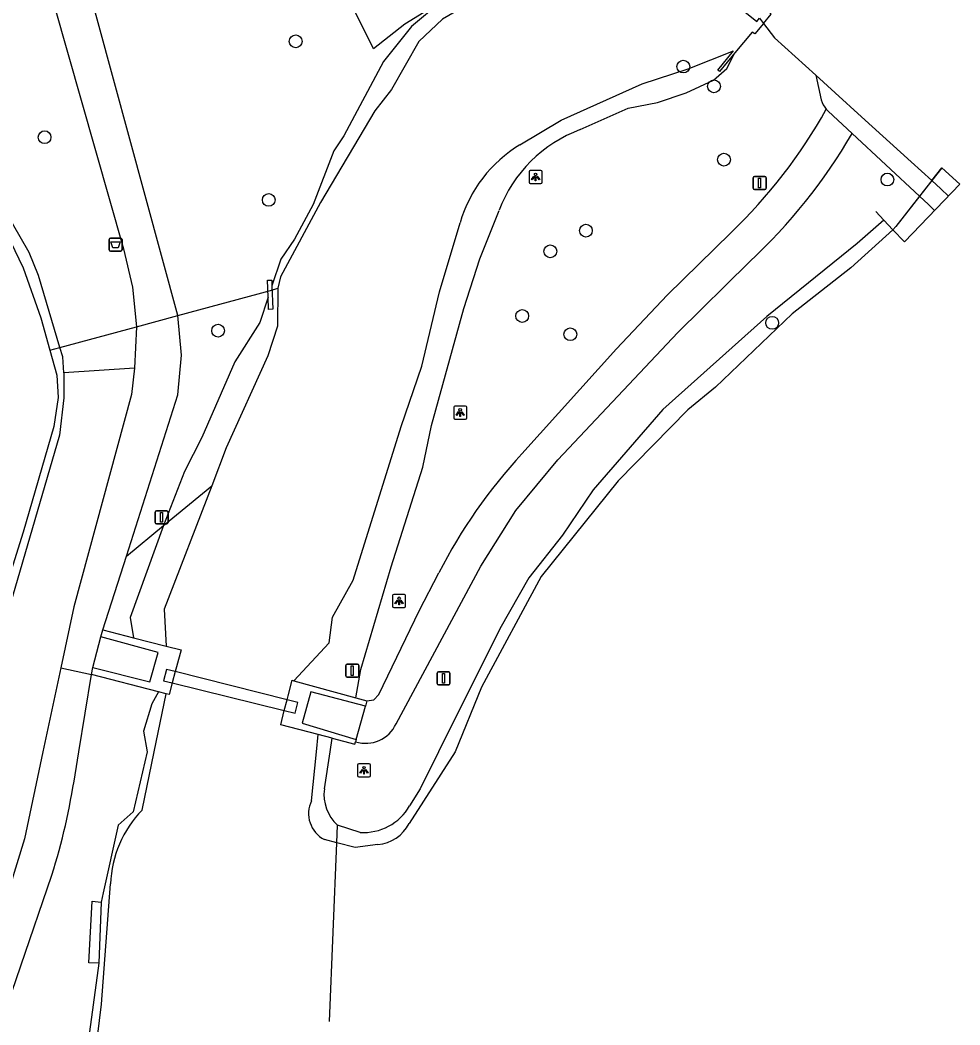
# Model space of a CAD drawing. Extents: x 159822 to 160765, y 380693 to 381634.
# Drawn here: x 160692.7 to 160764.6, y 381479.1 to 381556 of the extents above; entities that cross this region are included whole.
import ezdxf

# ---------------------------------------------------------------- set-up
doc = ezdxf.new("R2010")
doc.units = 0
for name, color, linetype in [('IMGEO_Afsluitpaal', 7, 'Continuous'), ('IMGEO_Afvalbak', 7, 'Continuous'), ('IMGEO_Boom', 7, 'Continuous'), ('IMGEO_Dek', 7, 'Continuous'), ('IMGEO_Duiker', 7, 'Continuous'), ('IMGEO_Gemengd_bos', 7, 'Continuous'), ('IMGEO_Grasland_overig', 7, 'Continuous'), ('IMGEO_Groenvoorziening', 7, 'Continuous'), ('IMGEO_Hek', 7, 'Continuous'), ('IMGEO_Kademuur', 7, 'Continuous'), ('IMGEO_Lichtpunt', 7, 'Continuous'), ('IMGEO_Loofbos', 7, 'Continuous'), ('IMGEO_Muur', 7, 'Continuous'), ('IMGEO_Oever', 7, 'Continuous'), ('IMGEO_Rijbaan_lokaal_gesloten', 7, 'Continuous'), ('IMGEO_Stuw', 7, 'Continuous'), ('IMGEO_Terreindeel_open', 7, 'Continuous'), ('IMGEO_Verkeersbordpaal', 7, 'Continuous'), ('IMGEO_Voetpad_gesloten', 7, 'Continuous'), ('IMGEO_Voetpad_halfverhard', 7, 'Continuous'), ('IMGEO_Voetpad_open', 7, 'Continuous'), ('IMGEO_Waterloop', 7, 'Continuous')]:
    doc.layers.add(name, color=color, linetype=linetype)

msp = doc.modelspace()

# ---------------------------------------------------------------- linework, layer by layer
at = {"layer": 'IMGEO_Afsluitpaal'}
for p, q in [((160724.552, 381505.211), (160724.552, 381506.011)), ((160724.552, 381506.011), (160724.552, 381505.211)), ((160724.652, 381506.111), (160725.442, 381506.111)), ((160725.442, 381506.111), (160724.652, 381506.111)), ((160725.542, 381506.011), (160725.542, 381505.211)), ((160725.542, 381505.211), (160725.542, 381506.011)), ((160725.442, 381505.111), (160724.652, 381505.111)), ((160724.652, 381505.111), (160725.442, 381505.111))]:
    msp.add_line(p, q, dxfattribs=at)
msp.add_lwpolyline([(160724.972, 381505.986), (160725.122, 381505.986), (160725.122, 381505.236), (160724.972, 381505.236), (160724.972, 381505.986)], dxfattribs=at)
for centre, start, end in [((160724.652, 381506.011), 90, 180), ((160724.652, 381506.011), 90, 180), ((160725.442, 381506.011), 0, 90), ((160725.442, 381506.011), 360, 90), ((160724.652, 381505.211), 180, 270), ((160724.652, 381505.211), 180, 270), ((160725.442, 381505.211), 270, 0), ((160725.442, 381505.211), 270, 0)]:
    msp.add_arc(centre, 0.1, start, end, dxfattribs=at)
at = {"layer": 'IMGEO_Afvalbak'}
for p, q in [((160699.56, 381539.286), (160700.35, 381539.286)), ((160700.35, 381539.286), (160699.56, 381539.286)), ((160699.46, 381538.386), (160699.46, 381539.186)), ((160699.46, 381539.186), (160699.46, 381538.386)), ((160700.45, 381539.186), (160700.45, 381538.386)), ((160700.45, 381538.386), (160700.45, 381539.186)), ((160700.35, 381538.286), (160699.56, 381538.286)), ((160699.56, 381538.286), (160700.35, 381538.286))]:
    msp.add_line(p, q, dxfattribs=at)
msp.add_lwpolyline([(160699.603, 381539), (160700.307, 381539), (160700.158, 381538.53), (160699.752, 381538.53), (160699.603, 381539)], dxfattribs=at)
for centre, start, end in [((160699.56, 381539.186), 90, 180), ((160699.56, 381539.186), 90, 180), ((160700.35, 381539.186), 0, 90), ((160700.35, 381539.186), 360, 90), ((160699.56, 381538.386), 180, 270), ((160699.56, 381538.386), 180, 270), ((160700.35, 381538.386), 270, 0), ((160700.35, 381538.386), 270, 0)]:
    msp.add_arc(centre, 0.1, start, end, dxfattribs=at)
at = {"layer": 'IMGEO_Boom'}
for centre in [(160713.736, 381554.329), (160743.39, 381552.4), (160745.737, 381550.886), (160694.528, 381546.997), (160746.505, 381545.278), (160759.007, 381543.76), (160711.678, 381542.202), (160735.943, 381539.85), (160733.218, 381538.27), (160731.066, 381533.327), (160750.19, 381532.8), (160707.802, 381532.199), (160734.746, 381531.929)]:
    msp.add_circle(centre, 0.489, dxfattribs=at)
at = {"layer": 'IMGEO_Dek'}
for points in [[(160750.126, 381556.41), (160745.021, 381561.016), (160744.264, 381560.078), (160744.604, 381559.807), (160744.41, 381559.577), (160749.025, 381555.842), (160749.232, 381556.099), (160749.532, 381555.704)], [(160764.554, 381543.397), (160763.174, 381544.642), (160762.41, 381543.676), (160759.644, 381540.179), (160759.434, 381539.913), (160760.303, 381538.984), (160760.303, 381538.984)], [(160704.524, 381506.128), (160703.854, 381506.29), (160703.616, 381505.419), (160704.293, 381505.26), (160712.868, 381503.145), (160713.701, 381502.948), (160713.897, 381503.761), (160713.079, 381503.969)]]:
    msp.add_lwpolyline(points, close=True, dxfattribs=at)
at = {"layer": 'IMGEO_Duiker'}
msp.add_lwpolyline([(160694.936, 381530.706), (160695.683, 381530.909), (160701.556, 381532.503), (160704.731, 381533.364), (160711.804, 381535.284), (160712.383, 381535.441)], dxfattribs=at)
at = {"layer": 'IMGEO_Gemengd_bos'}
msp.add_lwpolyline([(160724.864, 381557.345), (160722.086, 381555.646), (160719.687, 381553.756), (160713.62, 381565.991)], dxfattribs=at)
at = {"layer": 'IMGEO_Grasland_overig'}
for points in [[(160749.532, 381555.704), (160748.855, 381554.898), (160748.656, 381555.03), (160747.33, 381553.438)], [(160735.513, 381547.577), (160739.177, 381549.21), (160741.407, 381549.648), (160743.603, 381550.391), (160745.708, 381551.361), (160746.72, 381552.243), (160747.33, 381553.438)], [(160718.344, 381504.111), (160718.718, 381506.29), (160721.04, 381514.151), (160723.464, 381521.761), (160724.128, 381524.941), (160726.61, 381533.887), (160727.833, 381537.689), (160729.3, 381541.404)], [(160759.434, 381539.913), (160758.745, 381540.651), (160756.703, 381538.855), (160749.78, 381533.297), (160741.817, 381526.179), (160736.487, 381520.041), (160734.142, 381516.56), (160731.585, 381513.292), (160729.347, 381509.385), (160724.671, 381500), (160723.251, 381497.15), (160722.454, 381495.854)], [(160715.933, 381497.15), (160716.366, 381500), (160716.524, 381501.041)], [(160718.665, 381493.82), (160716.93, 381494.378)]]:
    msp.add_lwpolyline(points, dxfattribs=at)
for centre, radius, start, end in [((160739.172, 381537.682), 10.55, 110.29076, 159.33917), ((160719.083, 381496.718), 3.18, 172.18851, 227.37557), ((160718.899, 381497.931), 4.118, 266.74846, 329.70687)]:
    msp.add_arc(centre, radius, start, end, dxfattribs=at)
at = {"layer": 'IMGEO_Groenvoorziening'}
for points in [[(160724.864, 381557.345), (160722.609, 381555.463), (160720.461, 381552.797), (160717.431, 381547.099), (160716.664, 381545.965), (160715.08, 381541.859), (160713.639, 381539.189), (160712.596, 381537.659), (160711.921, 381535.636)], [(160711.628, 381534.755), (160710.982, 381532.819), (160709.084, 381529.829), (160706.569, 381524.039), (160705.24, 381521.429), (160703.618, 381517.295)], [(160696.012, 381528.971), (160696.011, 381527.055), (160695.661, 381524.214), (160689.972, 381504.794), (160688.409, 381500), (160682.607, 381480.753), (160674.471, 381455.547)], [(160700.789, 381514.962), (160703.618, 381517.295)], [(160703.618, 381517.295), (160701.064, 381510.276), (160701.336, 381508.721)]]:
    msp.add_lwpolyline(points, dxfattribs=at)
at = {"layer": 'IMGEO_Hek'}
for points in [[(160758.745, 381540.651), (160758.121, 381541.319)], [(160758.745, 381540.651), (160759.434, 381539.913)], [(160760.303, 381538.984), (160759.434, 381539.913)], [(160760.303, 381538.984), (160760.303, 381538.984)]]:
    msp.add_lwpolyline(points, dxfattribs=at)
at = {"layer": 'IMGEO_Kademuur'}
for points in [[(160698.818, 381508.788), (160698.992, 381509.326)], [(160698.992, 381509.326), (160701.336, 381508.721)], [(160698.207, 381506.434), (160702.585, 381505.356), (160703.214, 381507.59), (160698.818, 381508.788)], [(160701.336, 381508.721), (160703.818, 381508.08)], [(160703.818, 381508.08), (160704.966, 381507.784), (160704.62, 381506.488), (160704.524, 381506.128), (160704.293, 381505.26)], [(160698.118, 381505.904), (160698.207, 381506.434)], [(160703.236, 381504.584), (160698.118, 381505.904)], [(160704.293, 381505.26), (160704.056, 381504.373), (160703.834, 381504.43)], [(160712.868, 381503.145), (160713.079, 381503.969), (160713.155, 381504.265), (160713.461, 381505.46), (160713.608, 381505.419)], [(160713.608, 381505.419), (160718.344, 381504.111)], [(160703.834, 381504.43), (160703.236, 381504.584)], [(160719.081, 381503.48), (160714.892, 381504.567), (160714.221, 381502.174), (160718.368, 381500.937)], [(160718.344, 381504.111), (160719.184, 381503.879)], [(160719.184, 381503.879), (160719.081, 381503.48)], [(160715.466, 381501.314), (160712.59, 381502.058), (160712.868, 381503.145)], [(160716.524, 381501.041), (160715.466, 381501.314)], [(160716.524, 381501.041), (160718.274, 381500.588), (160718.323, 381500.768)], [(160718.368, 381500.937), (160718.323, 381500.768)]]:
    msp.add_lwpolyline(points, dxfattribs=at)
at = {"layer": 'IMGEO_Lichtpunt'}
for p, q in [((160731.595, 381544.354), (160731.595, 381543.547)), ((160731.595, 381544.354), (160731.595, 381543.547)), ((160732.497, 381544.449), (160731.689, 381544.449)), ((160732.497, 381544.449), (160731.689, 381544.449)), ((160732.591, 381543.547), (160732.591, 381544.354)), ((160732.591, 381543.547), (160732.591, 381544.354)), ((160731.689, 381543.453), (160732.497, 381543.453)), ((160731.689, 381543.453), (160732.497, 381543.453)), ((160725.825, 381526.343), (160725.825, 381525.536)), ((160725.825, 381526.343), (160725.825, 381525.536)), ((160726.727, 381526.438), (160725.919, 381526.438)), ((160726.727, 381526.438), (160725.919, 381526.438)), ((160726.821, 381525.536), (160726.821, 381526.343)), ((160726.821, 381525.536), (160726.821, 381526.343)), ((160725.919, 381525.442), (160726.727, 381525.442)), ((160725.919, 381525.442), (160726.727, 381525.442)), ((160721.148, 381511.936), (160721.148, 381511.129)), ((160721.148, 381511.936), (160721.148, 381511.129)), ((160722.05, 381512.031), (160721.242, 381512.031)), ((160722.05, 381512.031), (160721.242, 381512.031)), ((160722.144, 381511.129), (160722.144, 381511.936)), ((160722.144, 381511.129), (160722.144, 381511.936)), ((160721.242, 381511.035), (160722.05, 381511.035)), ((160721.242, 381511.035), (160722.05, 381511.035)), ((160718.465, 381498.976), (160718.465, 381498.169)), ((160718.465, 381498.976), (160718.465, 381498.169)), ((160719.367, 381499.071), (160718.559, 381499.071)), ((160719.367, 381499.071), (160718.559, 381499.071)), ((160719.461, 381498.169), (160719.461, 381498.976)), ((160719.461, 381498.169), (160719.461, 381498.976)), ((160718.559, 381498.075), (160719.367, 381498.075)), ((160718.559, 381498.075), (160719.367, 381498.075))]:
    msp.add_line(p, q, dxfattribs=at)
for points in [[(160731.969, 381544.018), (160732.008, 381543.99), (160731.82, 381543.728), (160731.782, 381543.755), (160731.969, 381544.018)], [(160732.071, 381543.97), (160732.118, 381543.97), (160732.118, 381543.648), (160732.071, 381543.648), (160732.071, 381543.97)], [(160732.181, 381543.99), (160732.219, 381544.017), (160732.406, 381543.755), (160732.367, 381543.727), (160732.181, 381543.99)], [(160726.199, 381526.007), (160726.238, 381525.979), (160726.05, 381525.717), (160726.012, 381525.744), (160726.199, 381526.007)], [(160726.301, 381525.959), (160726.348, 381525.959), (160726.348, 381525.637), (160726.301, 381525.637), (160726.301, 381525.959)], [(160726.411, 381525.979), (160726.449, 381526.006), (160726.636, 381525.744), (160726.597, 381525.716), (160726.411, 381525.979)], [(160721.522, 381511.6), (160721.561, 381511.572), (160721.373, 381511.31), (160721.335, 381511.337), (160721.522, 381511.6)], [(160721.624, 381511.552), (160721.671, 381511.552), (160721.671, 381511.23), (160721.624, 381511.23), (160721.624, 381511.552)], [(160721.734, 381511.572), (160721.772, 381511.599), (160721.959, 381511.337), (160721.92, 381511.309), (160721.734, 381511.572)], [(160718.839, 381498.64), (160718.878, 381498.612), (160718.69, 381498.35), (160718.652, 381498.377), (160718.839, 381498.64)], [(160718.941, 381498.592), (160718.988, 381498.592), (160718.988, 381498.27), (160718.941, 381498.27), (160718.941, 381498.592)], [(160719.051, 381498.612), (160719.089, 381498.639), (160719.276, 381498.377), (160719.237, 381498.349), (160719.051, 381498.612)]]:
    msp.add_lwpolyline(points, dxfattribs=at)
for centre in [(160732.094, 381544.152), (160726.324, 381526.141), (160721.647, 381511.734), (160718.964, 381498.774)]:
    msp.add_circle(centre, 0.0994, dxfattribs=at)
for centre, start, end in [((160731.689, 381544.354), 90, 180), ((160731.689, 381544.354), 90, 180), ((160732.497, 381544.354), 0, 90), ((160732.497, 381544.354), 0, 90), ((160731.689, 381543.547), 180, 270), ((160731.689, 381543.547), 180, 270), ((160732.497, 381543.547), 270, 0), ((160732.497, 381543.547), 270, 360), ((160725.919, 381526.343), 90, 180), ((160725.919, 381526.343), 90, 180), ((160726.727, 381526.343), 0, 90), ((160726.727, 381526.343), 0, 90), ((160725.919, 381525.536), 180, 270), ((160725.919, 381525.536), 180, 270), ((160726.727, 381525.536), 270, 0), ((160726.727, 381525.536), 270, 360), ((160721.242, 381511.936), 90, 180), ((160721.242, 381511.936), 90, 180), ((160722.05, 381511.936), 0, 90), ((160722.05, 381511.936), 0, 90), ((160721.242, 381511.129), 180, 270), ((160721.242, 381511.129), 180, 270), ((160722.05, 381511.129), 270, 0), ((160722.05, 381511.129), 270, 360), ((160718.559, 381498.976), 90, 180), ((160718.559, 381498.976), 90, 180), ((160719.367, 381498.976), 0, 90), ((160719.367, 381498.976), 0, 90), ((160718.559, 381498.169), 180, 270), ((160718.559, 381498.169), 180, 270), ((160719.367, 381498.169), 270, 0), ((160719.367, 381498.169), 270, 360)]:
    msp.add_arc(centre, 0.0946, start, end, dxfattribs=at)
at = {"layer": 'IMGEO_Loofbos'}
for points in [[(160696.012, 381528.971), (160695.919, 381530.203), (160695.683, 381530.909), (160694.067, 381536.409), (160693.353, 381538.191), (160691.482, 381541.426), (160688.606, 381545.275), (160684.317, 381549.683), (160680.171, 381552.213), (160678.667, 381552.792), (160676.934, 381553.222), (160671.515, 381553.542), (160668.228, 381553.299), (160663.306, 381551.295), (160662.162, 381550.488), (160659.384, 381548.909), (160657.117, 381547.115), (160655.31, 381545.404), (160652.973, 381543.738), (160650.056, 381541.138)], [(160701.399, 381529.335), (160696.012, 381528.971)], [(160703.236, 381504.584), (160702.734, 381503.663), (160702.09, 381501.56), (160702.369, 381500), (160701.3, 381495.41), (160700.151, 381494.376), (160699.002, 381489.205), (160698.846, 381488.487)], [(160698.688, 381483.833), (160697.913, 381483.853), (160698.178, 381488.565), (160698.846, 381488.487)], [(160698.688, 381483.833), (160697.816, 381477.448), (160696.17, 381464.688)]]:
    msp.add_lwpolyline(points, dxfattribs=at)
at = {"layer": 'IMGEO_Muur'}
for points in [[(160711.628, 381534.755), (160711.592, 381536.058), (160711.91, 381536.051), (160711.921, 381535.636)], [(160711.921, 381535.636), (160711.993, 381533.834), (160711.651, 381533.832), (160711.628, 381534.755)]]:
    msp.add_lwpolyline(points, dxfattribs=at)
at = {"layer": 'IMGEO_Oever'}
for points in [[(160747.33, 381553.438), (160746.16, 381552.033), (160746.032, 381552.122), (160747.232, 381553.614)], [(160703.618, 381517.295), (160707.314, 381520.341)], [(160716.876, 381493.04), (160716.93, 381494.378)]]:
    msp.add_lwpolyline(points, dxfattribs=at)
at = {"layer": 'IMGEO_Rijbaan_lokaal_gesloten'}
for points in [[(160749.532, 381555.704), (160750.377, 381554.59), (160753.529, 381551.732)], [(160753.529, 381551.732), (160755.002, 381550.396), (160757.019, 381548.566), (160760.837, 381545.103), (160762.41, 381543.676)], [(160762.41, 381543.676), (160763.174, 381544.642)], [(160762.41, 381543.676), (160763.096, 381543.054), (160763.686, 381542.496)]]:
    msp.add_lwpolyline(points, dxfattribs=at)
at = {"layer": 'IMGEO_Stuw'}
msp.add_lwpolyline([(160704.293, 381505.26), (160712.868, 381503.145)], dxfattribs=at)
at = {"layer": 'IMGEO_Terreindeel_open'}
msp.add_lwpolyline([(160698.846, 381488.487), (160698.688, 381483.833)], dxfattribs=at)
at = {"layer": 'IMGEO_Verkeersbordpaal'}
for p, q in [((160748.733, 381543.096), (160748.733, 381543.896)), ((160748.733, 381543.896), (160748.733, 381543.096)), ((160748.833, 381543.996), (160749.623, 381543.996)), ((160749.623, 381543.996), (160748.833, 381543.996)), ((160749.723, 381543.896), (160749.723, 381543.096)), ((160749.723, 381543.096), (160749.723, 381543.896)), ((160749.623, 381542.996), (160748.833, 381542.996)), ((160748.833, 381542.996), (160749.623, 381542.996)), ((160702.979, 381517.527), (160702.979, 381518.327)), ((160702.979, 381518.327), (160702.979, 381517.527)), ((160703.079, 381518.427), (160703.869, 381518.427)), ((160703.869, 381518.427), (160703.079, 381518.427)), ((160703.969, 381518.327), (160703.969, 381517.527)), ((160703.969, 381517.527), (160703.969, 381518.327)), ((160703.869, 381517.427), (160703.079, 381517.427)), ((160703.079, 381517.427), (160703.869, 381517.427)), ((160717.573, 381505.792), (160717.573, 381506.592)), ((160717.573, 381506.592), (160717.573, 381505.792)), ((160717.673, 381506.692), (160718.463, 381506.692)), ((160718.463, 381506.692), (160717.673, 381506.692)), ((160718.563, 381506.592), (160718.563, 381505.792)), ((160718.563, 381505.792), (160718.563, 381506.592)), ((160718.463, 381505.692), (160717.673, 381505.692)), ((160717.673, 381505.692), (160718.463, 381505.692))]:
    msp.add_line(p, q, dxfattribs=at)
for points in [[(160749.153, 381543.871), (160749.303, 381543.871), (160749.303, 381543.121), (160749.153, 381543.121), (160749.153, 381543.871)], [(160703.399, 381518.302), (160703.549, 381518.302), (160703.549, 381517.552), (160703.399, 381517.552), (160703.399, 381518.302)], [(160717.993, 381506.567), (160718.143, 381506.567), (160718.143, 381505.817), (160717.993, 381505.817), (160717.993, 381506.567)]]:
    msp.add_lwpolyline(points, dxfattribs=at)
for centre, start, end in [((160748.833, 381543.896), 90, 180), ((160748.833, 381543.896), 90, 180), ((160749.623, 381543.896), 0, 90), ((160749.623, 381543.896), 360, 90), ((160748.833, 381543.096), 180, 270), ((160748.833, 381543.096), 180, 270), ((160749.623, 381543.096), 270, 0), ((160749.623, 381543.096), 270, 0), ((160703.079, 381518.327), 90, 180), ((160703.079, 381518.327), 90, 180), ((160703.869, 381518.327), 0, 90), ((160703.869, 381518.327), 360, 90), ((160703.079, 381517.527), 180, 270), ((160703.079, 381517.527), 180, 270), ((160703.869, 381517.527), 270, 0), ((160703.869, 381517.527), 270, 0), ((160717.673, 381506.592), 90, 180), ((160717.673, 381506.592), 90, 180), ((160718.463, 381506.592), 0, 90), ((160718.463, 381506.592), 360, 90), ((160717.673, 381505.792), 180, 270), ((160717.673, 381505.792), 180, 270), ((160718.463, 381505.792), 270, 0), ((160718.463, 381505.792), 270, 0)]:
    msp.add_arc(centre, 0.1, start, end, dxfattribs=at)
at = {"layer": 'IMGEO_Voetpad_gesloten'}
for points in [[(160754.333, 381549.141), (160754.467, 381548.993), (160756.303, 381547.287)], [(160731.047, 381522.777), (160738.273, 381530.811), (160742.158, 381534.91), (160747.034, 381539.694)], [(160721.418, 381502.139), (160727.909, 381514.184), (160730.581, 381518.452), (160733.789, 381522.332), (160742.982, 381532.066), (160748.455, 381537.459)], [(160719.184, 381503.879), (160719.726, 381503.972), (160720.086, 381504.387), (160723.187, 381510.783), (160724.697, 381513.677)], [(160695.764, 381506.405), (160694.402, 381500), (160692.982, 381493.326), (160691.342, 381487.944), (160685.103, 381470.275), (160678.313, 381450.167)], [(160695.764, 381506.405), (160698.118, 381505.904)], [(160696.855, 381498.224), (160697.147, 381500), (160698.118, 381505.904)], [(160718.368, 381500.937), (160719.081, 381503.48)], [(160685.568, 381462.823), (160695.088, 381490.57)]]:
    msp.add_lwpolyline(points, dxfattribs=at)
for centre, radius, start, end in [((160719.413, 381568.578), 39.965, 313.71956, 330.89921), ((160719.161, 381568.898), 42.972, 312.97648, 329.80636), ((160760.447, 381495.496), 40.107, 137.14108, 153.04409), ((160719.103, 381503.186), 2.541, 252.1218, 335.66225), ((160644.662, 381506.242), 52.806, 342.7349, 351.26603)]:
    msp.add_arc(centre, radius, start, end, dxfattribs=at)
at = {"layer": 'IMGEO_Voetpad_halfverhard'}
for points in [[(160692.761, 381565.157), (160693.086, 381564.719), (160700.565, 381538.465), (160701.263, 381535.518), (160701.556, 381532.503), (160701.399, 381529.335)], [(160700.789, 381514.962), (160704.724, 381527.305), (160705.005, 381530.334), (160704.731, 381533.364), (160696.12, 381564.947), (160696.127, 381565.335)], [(160701.399, 381529.335), (160701.182, 381527.32), (160696.759, 381511.084), (160695.764, 381506.405)], [(160698.992, 381509.326), (160700.789, 381514.962)], [(160698.207, 381506.434), (160698.818, 381508.788)]]:
    msp.add_lwpolyline(points, dxfattribs=at)
at = {"layer": 'IMGEO_Voetpad_open'}
for points in [[(160753.529, 381551.732), (160753.944, 381549.853)], [(160756.303, 381547.287), (160761.47, 381542.487)], [(160762.41, 381543.676), (160761.47, 381542.487)], [(160761.47, 381542.487), (160762.158, 381541.848), (160762.622, 381541.391)], [(160704.524, 381506.128), (160703.854, 381506.29), (160703.616, 381505.419), (160704.293, 381505.26), (160712.868, 381503.145), (160713.701, 381502.948), (160713.897, 381503.761), (160713.079, 381503.969), (160704.524, 381506.128)]]:
    msp.add_lwpolyline(points, dxfattribs=at)
msp.add_arc((160756.012, 381550.521), 2.173, 197.89165, 219.40817, dxfattribs=at)
at = {"layer": 'IMGEO_Waterloop'}
for points in [[(160740.015, 381560.185), (160738.662, 381560.086), (160734.477, 381558.848), (160726.592, 381556.976), (160724.959, 381556.021), (160723.166, 381554.308), (160721.056, 381550.644), (160719.781, 381549.011), (160715.639, 381542.002), (160712.588, 381536.316), (160712.383, 381535.441), (160712.346, 381532.554), (160711.602, 381530.274), (160708.43, 381523.236), (160707.314, 381520.341)], [(160730.893, 381546.422), (160734.039, 381548.294), (160740.252, 381551.082), (160743.757, 381552.237), (160747.232, 381553.614)], [(160651.387, 381541.219), (160656.717, 381545.822), (160663.382, 381550.376), (160666.998, 381551.941), (160670.182, 381552.643), (160673.79, 381552.708), (160676.832, 381552.189), (160679.972, 381550.702), (160684.191, 381547.623), (160685.652, 381545.984), (160687.794, 381544.12), (160690.061, 381541.626), (160691.927, 381539.033), (160692.882, 381536.998), (160694.25, 381533.187), (160694.936, 381530.706), (160695.459, 381528.79), (160695.571, 381527.092), (160695.237, 381524.861), (160692.876, 381516.799), (160687.606, 381500), (160678.459, 381472.617), (160670.483, 381446.613)], [(160761.47, 381542.487), (160759.644, 381540.179), (160759.434, 381539.913)], [(160713.608, 381505.419), (160716.311, 381508.318), (160716.559, 381510.3), (160718.145, 381513.125), (160721.812, 381524.871), (160723.398, 381529.481), (160724.739, 381535.17), (160726.313, 381540.448)], [(160759.434, 381539.913), (160756.216, 381537.002), (160751.73, 381533.492), (160745.847, 381527.869), (160743.734, 381526.146), (160738.405, 381520.716), (160732.509, 381513.399), (160727.962, 381504.946), (160725.926, 381500), (160722.414, 381494.518)], [(160707.314, 381520.341), (160703.672, 381510.895), (160703.818, 381508.08)], [(160704.293, 381505.26), (160712.868, 381503.145)], [(160701.989, 381495.525), (160702.916, 381500), (160703.834, 381504.43)], [(160714.956, 381496.253), (160715.334, 381500), (160715.466, 381501.314)], [(160716.876, 381493.04), (160715.933, 381493.281)], [(160716.329, 381479.359), (160716.876, 381493.04)], [(160720.021, 381492.902), (160718.29, 381492.68), (160716.876, 381493.04)], [(160696.818, 381463.809), (160698.887, 381480.701), (160699.576, 381489.894)]]:
    msp.add_lwpolyline(points, dxfattribs=at)
for centre, radius, start, end in [((160736.308, 381537.528), 10.413, 121.33432, 163.71412), ((160716.962, 381495.266), 2.236, 153.79997, 242.59502), ((160707.958, 381489.635), 8.386, 135.37954, 178.22819), ((160719.763, 381495.863), 2.973, 274.97415, 333.0884)]:
    msp.add_arc(centre, radius, start, end, dxfattribs=at)

doc.saveas('drawing.dxf')
